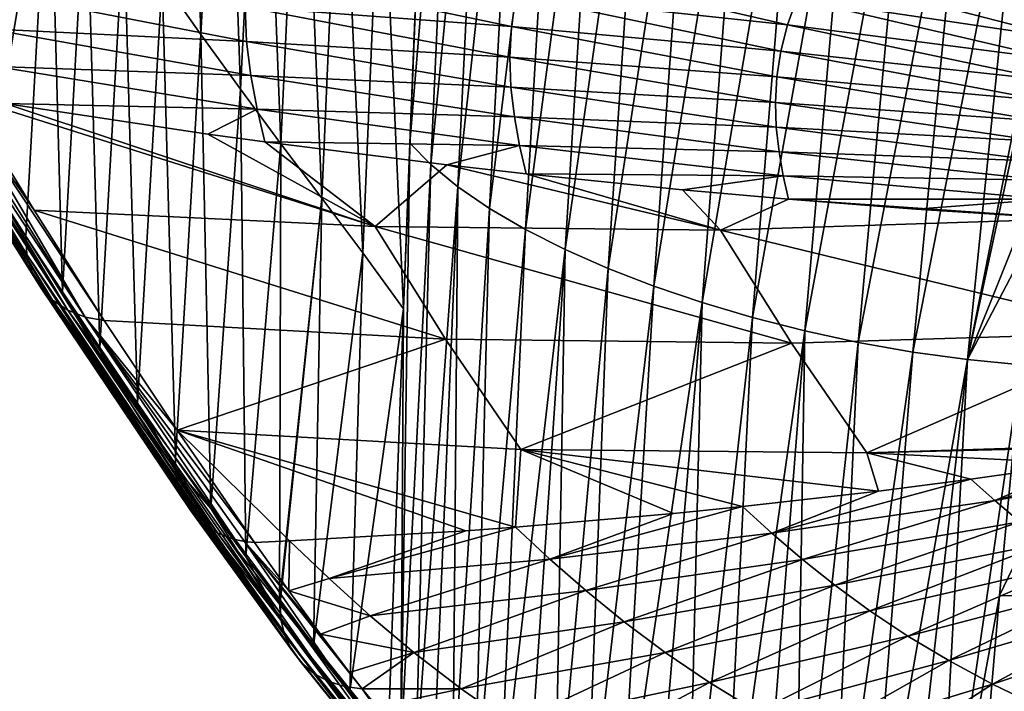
# Model space of a CAD drawing. Header units: metres. Extents: x -109 to 109, y -78 to 121.
# Tile 921 of 1056: x 58 to 67, y -61 to -55. Entities that reach past the tile are written whole.
import ezdxf

# ---------------------------------------------------------------- set-up
doc = ezdxf.new("R2010")
doc.units = ezdxf.units.M
doc.layers.add('solid_508554_SW0001', color=7, linetype='CONTINUOUS')

msp = doc.modelspace()

# ---------------------------------------------------------------- linework, layer by layer
at = {"layer": 'solid_508554_SW0001'}
for points in [[(59.528801, -50.892094, 19.294382), (59.66251, -55.248253, 20.41382), (59.311436, -54.753025, 21.286322)], [(59.528801, -50.892094, 19.294382), (59.868717, -51.366802, 18.457659), (59.66251, -55.248253, 20.41382)], [(61.984894, -50.98494, 12.606918), (61.739307, -56.423756, 14.995989), (61.548157, -56.229961, 15.40185)], [(61.613354, -54.594505, 14.677024), (61.984894, -50.98494, 12.606918), (61.548157, -56.229961, 15.40185)], [(62.247311, -51.197426, 12.1996), (61.739307, -56.423756, 14.995989), (61.984894, -50.98494, 12.606918)], [(62.247311, -51.197426, 12.1996), (61.980801, -56.623772, 14.604291), (61.739307, -56.423756, 14.995989)], [(62.556156, -51.405746, 11.806944), (61.980801, -56.623772, 14.604291), (62.247311, -51.197426, 12.1996)], [(59.868717, -51.366802, 18.457659), (60.019714, -55.742249, 19.543987), (59.66251, -55.248253, 20.41382)], [(59.868717, -51.366802, 18.457659), (60.215118, -51.840736, 17.623856), (60.019714, -55.742249, 19.543987)], [(62.556156, -51.405746, 11.806944), (62.267197, -56.819897, 14.227931), (61.980801, -56.623772, 14.604291)], [(62.904221, -51.606937, 11.433963), (62.267197, -56.819897, 14.227931), (62.556156, -51.405746, 11.806944)], [(62.904221, -51.606937, 11.433963), (62.591919, -57.009392, 13.871512), (62.267197, -56.819897, 14.227931)], [(63.286022, -51.798927, 11.084164), (62.591919, -57.009392, 13.871512), (62.904221, -51.606937, 11.433963)], [(63.286022, -51.798927, 11.084164), (62.949795, -57.190323, 13.538275), (62.591919, -57.009392, 13.871512)], [(63.69788, -51.98053, 10.759521), (62.949795, -57.190323, 13.538275), (63.286022, -51.798927, 11.084164)], [(60.215118, -51.840736, 17.623856), (60.383202, -56.235638, 18.676716), (60.019714, -55.742249, 19.543987)], [(60.215118, -51.840736, 17.623856), (60.568001, -52.315742, 16.793575), (60.383202, -56.235638, 18.676716)], [(63.69788, -51.98053, 10.759521), (63.337162, -57.361572, 13.230071), (62.949795, -57.190323, 13.538275)], [(64.136208, -52.150612, 10.461946), (63.337162, -57.361572, 13.230071), (63.69788, -51.98053, 10.759521)], [(64.136208, -52.150612, 10.461946), (63.750423, -57.52206, 12.948695), (63.337162, -57.361572, 13.230071)], [(64.597481, -52.307987, 10.193419), (63.750423, -57.52206, 12.948695), (64.136208, -52.150612, 10.461946)], [(60.568001, -52.315742, 16.793575), (60.752552, -56.728733, 17.810797), (60.383202, -56.235638, 18.676716)], [(60.568001, -52.315742, 16.793575), (60.926876, -52.793606, 15.966633), (60.752552, -56.728733, 17.810797)], [(64.597481, -52.307987, 10.193419), (64.186081, -57.670654, 12.696036), (63.750423, -57.52206, 12.948695)], [(65.078453, -52.451294, 9.956221), (64.186081, -57.670654, 12.696036), (64.597481, -52.307987, 10.193419)], [(65.078453, -52.451294, 9.956221), (64.640984, -57.805981, 12.474371), (64.186081, -57.670654, 12.696036)], [(65.575928, -52.579128, 9.752702), (64.640984, -57.805981, 12.474371), (65.078453, -52.451294, 9.956221)], [(65.575928, -52.579128, 9.752702), (65.112083, -57.926617, 12.286071), (64.640984, -57.805981, 12.474371)], [(66.086639, -52.69006, 9.58526), (65.112083, -57.926617, 12.286071), (65.575928, -52.579128, 9.752702)], [(66.086639, -52.69006, 9.58526), (65.596222, -58.03112, 12.133547), (65.112083, -57.926617, 12.286071)], [(66.605026, -52.782047, 9.457336), (65.596222, -58.03112, 12.133547), (66.086639, -52.69006, 9.58526)], [(57.75127, -56.554394, 26.929127), (57.969757, -52.742214, 24.791168), (58.295555, -53.250542, 23.914122)], [(66.605026, -52.782047, 9.457336), (66.088242, -58.117554, 12.020045), (65.596222, -58.03112, 12.133547)], [(67.123322, -52.852509, 9.373335), (66.088242, -58.117554, 12.020045), (66.605026, -52.782047, 9.457336)], [(60.926876, -52.793606, 15.966633), (61.124249, -57.221619, 16.943205), (60.752552, -56.728733, 17.810797)], [(60.926876, -52.793606, 15.966633), (61.288742, -53.275318, 15.140817), (61.124249, -57.221619, 16.943205)], [(67.123322, -52.852509, 9.373335), (66.581001, -58.183563, 11.949572), (66.088242, -58.117554, 12.020045)], [(67.633415, -52.905659, 9.340175), (66.581001, -58.183563, 11.949572), (67.123322, -52.852509, 9.373335)], [(67.537445, -53.751884, 9.746735), (66.581001, -58.183563, 11.949572), (67.633415, -52.905659, 9.340175)], [(58.082516, -57.069267, 26.038977), (57.75127, -56.554394, 26.929127), (58.295555, -53.250542, 23.914122)], [(58.412945, -57.572723, 25.165329), (58.082516, -57.069267, 26.038977), (58.295555, -53.250542, 23.914122)], [(58.412945, -57.572723, 25.165329), (58.295555, -53.250542, 23.914122), (58.627857, -53.754887, 23.037176)], [(61.288742, -53.275318, 15.140817), (61.490681, -57.725182, 16.074001), (61.124249, -57.221619, 16.943205)], [(61.288742, -53.275318, 15.140817), (61.647335, -53.765537, 14.313726), (61.490681, -57.725182, 16.074001)], [(58.749496, -58.076321, 24.289574), (58.412945, -57.572723, 25.165329), (58.627857, -53.754887, 23.037176)], [(58.749496, -58.076321, 24.289574), (58.627857, -53.754887, 23.037176), (58.966526, -54.255527, 22.160982)], [(61.647335, -53.765537, 14.313726), (61.548157, -56.229961, 15.40185), (61.490681, -57.725182, 16.074001)], [(61.613354, -54.594505, 14.677024), (61.548157, -56.229961, 15.40185), (61.647335, -53.765537, 14.313726)], [(67.236565, -56.547367, 11.102033), (66.581001, -58.183563, 11.949572), (67.537445, -53.751884, 9.746735)], [(59.089516, -58.577141, 23.418642), (58.749496, -58.076321, 24.289574), (58.966526, -54.255527, 22.160982)], [(59.089516, -58.577141, 23.418642), (58.966526, -54.255527, 22.160982), (59.311436, -54.753025, 21.286322)], [(64.955864, -55.162384, 34.41481), (62.57943, -54.610668, 34.61084), (62.506844, -54.895973, 34.111736)], [(64.955864, -55.162384, 34.41481), (65.04216, -54.925014, 34.826435), (62.57943, -54.610668, 34.61084)], [(62.464462, -55.177876, 33.616798), (60.076645, -54.676552, 33.608295), (60.061512, -54.998436, 33.030823)], [(62.464462, -55.177876, 33.616798), (62.506844, -54.895973, 34.111736), (60.076645, -54.676552, 33.608295)], [(67.495178, -55.290955, 34.834782), (65.154793, -54.688126, 35.236984), (65.04216, -54.925014, 34.826435)], [(67.495178, -55.290955, 34.834782), (67.603943, -55.106758, 35.153664), (65.154793, -54.688126, 35.236984)], [(59.432911, -59.075485, 22.55233), (59.089516, -58.577141, 23.418642), (59.311436, -54.753025, 21.286322)], [(59.432911, -59.075485, 22.55233), (59.311436, -54.753025, 21.286322), (59.66251, -55.248253, 20.41382)], [(60.07555, -55.313454, 32.461437), (57.70005, -54.853157, 32.246647), (57.746788, -55.199196, 31.597094)], [(60.07555, -55.313454, 32.461437), (60.061512, -54.998436, 33.030823), (57.70005, -54.853157, 32.246647)], [(64.895523, -55.398613, 34.004761), (62.506844, -54.895973, 34.111736), (62.464462, -55.177876, 33.616798)], [(64.895523, -55.398613, 34.004761), (64.955864, -55.162384, 34.41481), (62.506844, -54.895973, 34.111736)], [(62.450371, -55.454895, 33.128376), (60.061512, -54.998436, 33.030823), (60.07555, -55.313454, 32.461437)], [(62.450371, -55.454895, 33.128376), (62.464462, -55.177876, 33.616798), (60.061512, -54.998436, 33.030823)], [(67.406662, -55.477085, 34.512829), (65.04216, -54.925014, 34.826435), (64.955864, -55.162384, 34.41481)], [(67.406662, -55.477085, 34.512829), (67.495178, -55.290955, 34.834782), (65.04216, -54.925014, 34.826435)], [(56.810444, -55.124882, 29.590982), (57.75127, -56.554394, 26.929127), (58.082516, -57.069267, 26.038977)], [(58.091927, -57.234653, 26.138012), (56.810444, -55.124882, 29.590982), (58.082516, -57.069267, 26.038977)], [(58.091927, -57.234653, 26.138012), (56.819561, -55.207928, 29.642227), (56.810444, -55.124882, 29.590982)], [(64.859978, -55.632259, 33.598557), (62.464462, -55.177876, 33.616798), (62.450371, -55.454895, 33.128376)], [(64.859978, -55.632259, 33.598557), (64.895523, -55.398613, 34.004761), (62.464462, -55.177876, 33.616798)], [(67.338737, -55.663719, 34.19022), (64.955864, -55.162384, 34.41481), (64.895523, -55.398613, 34.004761)], [(67.338737, -55.663719, 34.19022), (67.406662, -55.477085, 34.512829), (64.955864, -55.162384, 34.41481)], [(58.091927, -57.234653, 26.138012), (56.837772, -55.288376, 29.695164), (56.819561, -55.207928, 29.642227)], [(60.113934, -55.621231, 31.90069), (57.746788, -55.199196, 31.597094), (57.814125, -55.537613, 30.955645)], [(60.113934, -55.621231, 31.90069), (60.07555, -55.313454, 32.461437), (57.746788, -55.199196, 31.597094)], [(59.752811, -59.529842, 21.755096), (59.432911, -59.075485, 22.55233), (59.66251, -55.248253, 20.41382)], [(59.752811, -59.529842, 21.755096), (59.66251, -55.248253, 20.41382), (60.019714, -55.742249, 19.543987)], [(58.136715, -57.390362, 26.244715), (56.864902, -55.365452, 29.749283), (56.837772, -55.288376, 29.695164)], [(58.136715, -57.390362, 26.244715), (56.837772, -55.288376, 29.695164), (58.091927, -57.234653, 26.138012)], [(58.136715, -57.390362, 26.244715), (56.900684, -55.438419, 29.804064), (56.864902, -55.365452, 29.749283)], [(62.460983, -55.726372, 32.647305), (60.07555, -55.313454, 32.461437), (60.113934, -55.621231, 31.90069)], [(62.460983, -55.726372, 32.647305), (62.450371, -55.454895, 33.128376), (60.07555, -55.313454, 32.461437)], [(58.215218, -57.529652, 26.354588), (56.944782, -55.506577, 29.85898), (56.900684, -55.438419, 29.804064)], [(58.215218, -57.529652, 26.354588), (56.900684, -55.438419, 29.804064), (58.136715, -57.390362, 26.244715)], [(64.847664, -55.862068, 33.198132), (62.450371, -55.454895, 33.128376), (62.460983, -55.726372, 32.647305)], [(64.847664, -55.862068, 33.198132), (64.859978, -55.632259, 33.598557), (62.450371, -55.454895, 33.128376)], [(67.291138, -55.84956, 33.869068), (64.895523, -55.398613, 34.004761), (64.859978, -55.632259, 33.598557)], [(67.291138, -55.84956, 33.869068), (67.338737, -55.663719, 34.19022), (64.895523, -55.398613, 34.004761)], [(58.215218, -57.529652, 26.354588), (56.996769, -55.569267, 29.913506), (56.944782, -55.506577, 29.85898)], [(60.170132, -55.922558, 31.347118), (57.814125, -55.537613, 30.955645), (57.895638, -55.872131, 30.319508)], [(60.170132, -55.922558, 31.347118), (60.113934, -55.621231, 31.90069), (57.814125, -55.537613, 30.955645)], [(58.324482, -57.647278, 26.463495), (57.056145, -55.625893, 29.967115), (56.996769, -55.569267, 29.913506)], [(58.324482, -57.647278, 26.463495), (56.996769, -55.569267, 29.913506), (58.215218, -57.529652, 26.354588)], [(58.324482, -57.647278, 26.463495), (57.122341, -55.675903, 30.019297), (57.056145, -55.625893, 29.967115)], [(62.492218, -55.991894, 32.173965), (60.113934, -55.621231, 31.90069), (60.170132, -55.922558, 31.347118)], [(62.492218, -55.991894, 32.173965), (62.460983, -55.726372, 32.647305), (60.113934, -55.621231, 31.90069)], [(67.262947, -56.033474, 33.55117), (64.859978, -55.632259, 33.598557), (64.847664, -55.862068, 33.198132)], [(67.262947, -56.033474, 33.55117), (67.291138, -55.84956, 33.869068), (64.859978, -55.632259, 33.598557)], [(58.460396, -57.738819, 26.567341), (57.194721, -55.718819, 30.069548), (57.122341, -55.675903, 30.019297)], [(58.460396, -57.738819, 26.567341), (57.122341, -55.675903, 30.019297), (58.324482, -57.647278, 26.463495)], [(58.460396, -57.738819, 26.567341), (57.272587, -55.75423, 30.117384), (57.194721, -55.718819, 30.069548)], [(58.617847, -57.800823, 26.662214), (57.355194, -55.781799, 30.162346), (57.272587, -55.75423, 30.117384)], [(58.617847, -57.800823, 26.662214), (57.272587, -55.75423, 30.117384), (58.460396, -57.738819, 26.567341)], [(58.617847, -57.800823, 26.662214), (57.441746, -55.801258, 30.204004), (57.355194, -55.781799, 30.162346)], [(57.441746, -55.801258, 30.204004), (58.790741, -57.830914, 26.744558), (58.156788, -56.835423, 28.46966)], [(58.617847, -57.800823, 26.662214), (58.790741, -57.830914, 26.744558), (57.441746, -55.801258, 30.204004)], [(57.441746, -55.801258, 30.204004), (58.156788, -56.835423, 28.46966), (57.53133, -55.812801, 30.242105)], [(60.067196, -59.96542, 20.979565), (59.752811, -59.529842, 21.755096), (60.019714, -55.742249, 19.543987)], [(60.067196, -59.96542, 20.979565), (60.019714, -55.742249, 19.543987), (60.383202, -56.235638, 18.676716)], [(64.855652, -56.087456, 32.804146), (62.460983, -55.726372, 32.647305), (62.492218, -55.991894, 32.173965)], [(64.855652, -56.087456, 32.804146), (64.847664, -55.862068, 33.198132), (62.460983, -55.726372, 32.647305)], [(57.53133, -55.812801, 30.242105), (58.156788, -56.835423, 28.46966), (61.236279, -56.984169, 29.745918)], [(57.895638, -55.872131, 30.319508), (57.53133, -55.812801, 30.242105), (61.236279, -56.984169, 29.745918)], [(59.725193, -56.148502, 30.695843), (57.895638, -55.872131, 30.319508), (61.236279, -56.984169, 29.745918)], [(60.170132, -55.922558, 31.347118), (57.895638, -55.872131, 30.319508), (59.725193, -56.148502, 30.695843)], [(67.252953, -56.214451, 33.238056), (64.847664, -55.862068, 33.198132), (64.855652, -56.087456, 32.804146)], [(67.252953, -56.214451, 33.238056), (67.262947, -56.033474, 33.55117), (64.847664, -55.862068, 33.198132)], [(60.170132, -55.922558, 31.347118), (59.725193, -56.148502, 30.695843), (60.240463, -56.219799, 30.798063)], [(62.538544, -56.252029, 31.706997), (60.170132, -55.922558, 31.347118), (60.240463, -56.219799, 30.798063)], [(62.538544, -56.252029, 31.706997), (62.492218, -55.991894, 32.173965), (60.170132, -55.922558, 31.347118)], [(64.880577, -56.308048, 32.41687), (62.492218, -55.991894, 32.173965), (62.538544, -56.252029, 31.706997)], [(64.880577, -56.308048, 32.41687), (64.855652, -56.087456, 32.804146), (62.492218, -55.991894, 32.173965)], [(60.240463, -56.219799, 30.798063), (59.725193, -56.148502, 30.695843), (61.236279, -56.984169, 29.745918)], [(67.258865, -56.392036, 32.930229), (64.855652, -56.087456, 32.804146), (64.880577, -56.308048, 32.41687)], [(67.258865, -56.392036, 32.930229), (67.252953, -56.214451, 33.238056), (64.855652, -56.087456, 32.804146)], [(60.371014, -60.371376, 20.235334), (60.067196, -59.96542, 20.979565), (60.383202, -56.235638, 18.676716)], [(61.881985, -56.427628, 31.112482), (60.240463, -56.219799, 30.798063), (61.236279, -56.984169, 29.745918)], [(62.538544, -56.252029, 31.706997), (60.240463, -56.219799, 30.798063), (61.881985, -56.427628, 31.112482)], [(60.371014, -60.371376, 20.235334), (60.383202, -56.235638, 18.676716), (60.752552, -56.728733, 17.810797)], [(61.46669, -61.718193, 17.600342), (61.548157, -56.229961, 15.40185), (61.739307, -56.423756, 14.995989)], [(61.46669, -61.718193, 17.600342), (61.490681, -57.725182, 16.074001), (61.548157, -56.229961, 15.40185)], [(62.538544, -56.252029, 31.706997), (61.881985, -56.427628, 31.112482), (62.597149, -56.508915, 31.244133)], [(64.917892, -56.524288, 32.035107), (62.538544, -56.252029, 31.706997), (62.597149, -56.508915, 31.244133)], [(64.917892, -56.524288, 32.035107), (64.880577, -56.308048, 32.41687), (62.538544, -56.252029, 31.706997)], [(67.278038, -56.565937, 32.627895), (64.880577, -56.308048, 32.41687), (64.917892, -56.524288, 32.035107)], [(67.278038, -56.565937, 32.627895), (67.258865, -56.392036, 32.930229), (64.880577, -56.308048, 32.41687)], [(61.881985, -56.427628, 31.112482), (61.236279, -56.984169, 29.745918), (64.353447, -57.014809, 30.933123)], [(61.602177, -61.844822, 17.346882), (61.46669, -61.718193, 17.600342), (61.739307, -56.423756, 14.995989)], [(61.602177, -61.844822, 17.346882), (61.739307, -56.423756, 14.995989), (61.980801, -56.623772, 14.604291)], [(62.597149, -56.508915, 31.244133), (61.881985, -56.427628, 31.112482), (64.353447, -57.014809, 30.933123)], [(64.009422, -56.652847, 31.494526), (62.597149, -56.508915, 31.244133), (64.353447, -57.014809, 30.933123)], [(64.917892, -56.524288, 32.035107), (62.597149, -56.508915, 31.244133), (64.009422, -56.652847, 31.494526)], [(64.917892, -56.524288, 32.035107), (64.009422, -56.652847, 31.494526), (64.965065, -56.737705, 31.656725)], [(67.306915, -56.736507, 32.33007), (64.917892, -56.524288, 32.035107), (64.965065, -56.737705, 31.656725)], [(67.306915, -56.736507, 32.33007), (67.278038, -56.565937, 32.627895), (64.917892, -56.524288, 32.035107)], [(67.236565, -56.547367, 11.102033), (67.186943, -57.031998, 11.338902), (66.581001, -58.183563, 11.949572)], [(61.758537, -61.972046, 17.095314), (61.602177, -61.844822, 17.346882), (61.980801, -56.623772, 14.604291)], [(61.93626, -62.099598, 16.846537), (61.758537, -61.972046, 17.095314), (61.980801, -56.623772, 14.604291)], [(61.93626, -62.099598, 16.846537), (61.980801, -56.623772, 14.604291), (62.267197, -56.819897, 14.227931)], [(64.965065, -56.737705, 31.656725), (64.009422, -56.652847, 31.494526), (64.353447, -57.014809, 30.933123)], [(60.37801, -60.380543, 20.218243), (60.371014, -60.371376, 20.235334), (60.752552, -56.728733, 17.810797)], [(60.679485, -60.768925, 19.484158), (60.37801, -60.380543, 20.218243), (60.752552, -56.728733, 17.810797)], [(60.679485, -60.768925, 19.484158), (60.752552, -56.728733, 17.810797), (61.124249, -57.221619, 16.943205)], [(64.965065, -56.737705, 31.656725), (64.353447, -57.014809, 30.933123), (67.513924, -56.914413, 32.06068)], [(67.306915, -56.736507, 32.33007), (64.965065, -56.737705, 31.656725), (66.115807, -56.826427, 31.844265)], [(67.342682, -56.904804, 32.034847), (64.965065, -56.737705, 31.656725), (67.513924, -56.914413, 32.06068)], [(67.342682, -56.904804, 32.034847), (66.115807, -56.826427, 31.844265), (64.965065, -56.737705, 31.656725)], [(67.306915, -56.736507, 32.33007), (66.115807, -56.826427, 31.844265), (67.342682, -56.904804, 32.034847)], [(58.156788, -56.835423, 28.46966), (58.790741, -57.830914, 26.744558), (61.871376, -57.999542, 27.998138)], [(61.236279, -56.984169, 29.745918), (58.156788, -56.835423, 28.46966), (61.871376, -57.999542, 27.998138)], [(62.135384, -62.226944, 16.601925), (61.93626, -62.099598, 16.846537), (62.267197, -56.819897, 14.227931)], [(62.135384, -62.226944, 16.601925), (62.267197, -56.819897, 14.227931), (62.591919, -57.009392, 13.871512)], [(67.513924, -56.914413, 32.06068), (64.353447, -57.014809, 30.933123), (68.154869, -57.939186, 30.321795)], [(61.236279, -56.984169, 29.745918), (61.871376, -57.999542, 27.998138), (64.992737, -58.035618, 29.190569)], [(64.353447, -57.014809, 30.933123), (61.236279, -56.984169, 29.745918), (64.992737, -58.035618, 29.190569)], [(62.355598, -62.353291, 16.363207), (62.135384, -62.226944, 16.601925), (62.591919, -57.009392, 13.871512)], [(62.355598, -62.353291, 16.363207), (62.591919, -57.009392, 13.871512), (62.949795, -57.190323, 13.538275)], [(64.353447, -57.014809, 30.933123), (64.992737, -58.035618, 29.190569), (68.154869, -57.939186, 30.321795)], [(67.186943, -57.031998, 11.338902), (67.067352, -58.231884, 11.927796), (66.581001, -58.183563, 11.949572)], [(68.449371, -57.03764, 11.283317), (66.870911, -60.314251, 12.958045), (67.067352, -58.231884, 11.927796)], [(68.449371, -57.03764, 11.283317), (68.167297, -60.330124, 12.913543), (66.870911, -60.314251, 12.958045)], [(59.432529, -59.16053, 22.601084), (58.082516, -57.069267, 26.038977), (58.412945, -57.572723, 25.165329)], [(59.441593, -59.243519, 22.652512), (58.091927, -57.234653, 26.138012), (58.082516, -57.069267, 26.038977)], [(59.432529, -59.16053, 22.601084), (59.441593, -59.243519, 22.652512), (58.082516, -57.069267, 26.038977)], [(61.008106, -61.178852, 18.687349), (60.679485, -60.768925, 19.484158), (61.124249, -57.221619, 16.943205)], [(61.008106, -61.178852, 18.687349), (61.124249, -57.221619, 16.943205), (61.490681, -57.725182, 16.074001)], [(62.596291, -62.477715, 16.132162), (62.355598, -62.353291, 16.363207), (62.949795, -57.190323, 13.538275)], [(62.856903, -62.599422, 15.910241), (62.596291, -62.477715, 16.132162), (62.949795, -57.190323, 13.538275)], [(62.856903, -62.599422, 15.910241), (62.949795, -57.190323, 13.538275), (63.337162, -57.361572, 13.230071)], [(59.486492, -59.400406, 22.760826), (58.136715, -57.390362, 26.244715), (58.091927, -57.234653, 26.138012)], [(59.459637, -59.323734, 22.705931), (59.486492, -59.400406, 22.760826), (58.091927, -57.234653, 26.138012)], [(59.441593, -59.243519, 22.652512), (59.459637, -59.323734, 22.705931), (58.091927, -57.234653, 26.138012)], [(59.565517, -59.540226, 22.872938), (58.215218, -57.529652, 26.354588), (58.136715, -57.390362, 26.244715)], [(59.5219, -59.472801, 22.816675), (59.565517, -59.540226, 22.872938), (58.136715, -57.390362, 26.244715)], [(59.486492, -59.400406, 22.760826), (59.5219, -59.472801, 22.816675), (58.136715, -57.390362, 26.244715)], [(63.136555, -62.717525, 15.699005), (62.856903, -62.599422, 15.910241), (63.337162, -57.361572, 13.230071)], [(63.136555, -62.717525, 15.699005), (63.337162, -57.361572, 13.230071), (63.750423, -57.52206, 12.948695)], [(59.67564, -59.657608, 22.984547), (58.324482, -57.647278, 26.463495), (58.215218, -57.529652, 26.354588)], [(59.616932, -59.602024, 22.929075), (59.67564, -59.657608, 22.984547), (58.215218, -57.529652, 26.354588)], [(59.565517, -59.540226, 22.872938), (59.616932, -59.602024, 22.929075), (58.215218, -57.529652, 26.354588)], [(59.432529, -59.16053, 22.601084), (58.412945, -57.572723, 25.165329), (58.749496, -58.076321, 24.289574)], [(63.432301, -62.830467, 15.501184), (63.136555, -62.717525, 15.699005), (63.750423, -57.52206, 12.948695)], [(63.432301, -62.830467, 15.501184), (63.750423, -57.52206, 12.948695), (64.186081, -57.670654, 12.696036)], [(59.812637, -59.748058, 23.091379), (58.460396, -57.738819, 26.567341), (58.324482, -57.647278, 26.463495)], [(59.741089, -59.706444, 23.038822), (59.812637, -59.748058, 23.091379), (58.324482, -57.647278, 26.463495)], [(59.67564, -59.657608, 22.984547), (59.741089, -59.706444, 23.038822), (58.324482, -57.647278, 26.463495)], [(63.740276, -62.936691, 15.319422), (63.432301, -62.830467, 15.501184), (64.186081, -57.670654, 12.696036)], [(64.056564, -63.034962, 15.155928), (63.740276, -62.936691, 15.319422), (64.186081, -57.670654, 12.696036)], [(64.056564, -63.034962, 15.155928), (64.186081, -57.670654, 12.696036), (64.640984, -57.805981, 12.474371)], [(59.97126, -59.808109, 23.189339), (58.617847, -57.800823, 26.662214), (58.460396, -57.738819, 26.567341)], [(59.88961, -59.782055, 23.141712), (59.97126, -59.808109, 23.189339), (58.460396, -57.738819, 26.567341)], [(59.812637, -59.748058, 23.091379), (59.88961, -59.782055, 23.141712), (58.460396, -57.738819, 26.567341)], [(61.008106, -61.178852, 18.687349), (61.490681, -57.725182, 16.074001), (61.351486, -61.592293, 17.855013)], [(61.46669, -61.718193, 17.600342), (61.351486, -61.592293, 17.855013), (61.490681, -57.725182, 16.074001)], [(58.617847, -57.800823, 26.662214), (60.145405, -59.83543, 23.274715), (59.446838, -58.820656, 25.031147)], [(60.056801, -59.825966, 23.233801), (60.145405, -59.83543, 23.274715), (58.617847, -57.800823, 26.662214)], [(58.617847, -57.800823, 26.662214), (59.446838, -58.820656, 25.031147), (58.790741, -57.830914, 26.744558)], [(59.97126, -59.808109, 23.189339), (60.056801, -59.825966, 23.233801), (58.617847, -57.800823, 26.662214)], [(61.871376, -57.999542, 27.998138), (58.790741, -57.830914, 26.744558), (59.446838, -58.820656, 25.031147)], [(64.377586, -63.124439, 15.012102), (64.056564, -63.034962, 15.155928), (64.640984, -57.805981, 12.474371)], [(64.377586, -63.124439, 15.012102), (64.640984, -57.805981, 12.474371), (65.112083, -57.926617, 12.286071)], [(64.701012, -63.20488, 14.888324), (64.377586, -63.124439, 15.012102), (65.112083, -57.926617, 12.286071)], [(65.024849, -63.276203, 14.784618), (64.701012, -63.20488, 14.888324), (65.112083, -57.926617, 12.286071)], [(68.154869, -57.939186, 30.321795), (64.992737, -58.035618, 29.190569), (65.674179, -59.028049, 27.450541)], [(65.024849, -63.276203, 14.784618), (65.112083, -57.926617, 12.286071), (65.596222, -58.03112, 12.133547)], [(68.154869, -57.939186, 30.321795), (65.674179, -59.028049, 27.450541), (68.840935, -58.926636, 28.580347)], [(61.871376, -57.999542, 27.998138), (59.446838, -58.820656, 25.031147), (62.550728, -58.997719, 26.261158)], [(64.992737, -58.035618, 29.190569), (61.871376, -57.999542, 27.998138), (62.550728, -58.997719, 26.261158)], [(65.347557, -63.338509, 14.700705), (65.024849, -63.276203, 14.784618), (65.596222, -58.03112, 12.133547)], [(65.347557, -63.338509, 14.700705), (65.596222, -58.03112, 12.133547), (66.088242, -58.117554, 12.020045)], [(59.432529, -59.16053, 22.601084), (58.749496, -58.076321, 24.289574), (59.089516, -58.577141, 23.418642)], [(64.992737, -58.035618, 29.190569), (62.550728, -58.997719, 26.261158), (65.674179, -59.028049, 27.450541)], [(65.667694, -63.39185, 14.636173), (65.347557, -63.338509, 14.700705), (66.088242, -58.117554, 12.020045)], [(65.667694, -63.39185, 14.636173), (66.088242, -58.117554, 12.020045), (66.581001, -58.183563, 11.949572)], [(65.983818, -63.436207, 14.590593), (65.667694, -63.39185, 14.636173), (66.581001, -58.183563, 11.949572)], [(66.294395, -63.471642, 14.563348), (65.983818, -63.436207, 14.590593), (66.581001, -58.183563, 11.949572)], [(66.294395, -63.471642, 14.563348), (66.581001, -58.183563, 11.949572), (67.067352, -58.231884, 11.927796)], [(66.294395, -63.471642, 14.563348), (67.067352, -58.231884, 11.927796), (66.870911, -60.314251, 12.958045)], [(59.432529, -59.16053, 22.601084), (59.089516, -58.577141, 23.418642), (59.432911, -59.075485, 22.55233)], [(60.46328, -59.821438, 23.479782), (59.446838, -58.820656, 25.031147), (60.145405, -59.83543, 23.274715)], [(62.502285, -59.697533, 24.775326), (62.550728, -58.997719, 26.261158), (59.446838, -58.820656, 25.031147)], [(62.052597, -59.729977, 24.492563), (62.502285, -59.697533, 24.775326), (59.446838, -58.820656, 25.031147)], [(60.46328, -59.821438, 23.479782), (62.052597, -59.729977, 24.492563), (59.446838, -58.820656, 25.031147)], [(62.502285, -59.697533, 24.775326), (63.927578, -59.575363, 25.660479), (62.550728, -58.997719, 26.261158)], [(65.777054, -59.372746, 26.783573), (65.674179, -59.028049, 27.450541), (62.550728, -58.997719, 26.261158)], [(64.551559, -59.512589, 26.042616), (65.777054, -59.372746, 26.783573), (62.550728, -58.997719, 26.261158)], [(63.927578, -59.575363, 25.660479), (64.551559, -59.512589, 26.042616), (62.550728, -58.997719, 26.261158)], [(68.67807, -58.953823, 28.486845), (68.840935, -58.926636, 28.580347), (65.674179, -59.028049, 27.450541)], [(67.608215, -59.122726, 27.867014), (68.67807, -58.953823, 28.486845), (65.674179, -59.028049, 27.450541)], [(66.82769, -59.458332, 26.954222), (68.67807, -58.953823, 28.486845), (67.608215, -59.122726, 27.867014)], [(68.848778, -59.103329, 28.231615), (68.67807, -58.953823, 28.486845), (66.82769, -59.458332, 26.954222)], [(59.432529, -59.16053, 22.601084), (59.432911, -59.075485, 22.55233), (59.752811, -59.529842, 21.755096)], [(66.610611, -59.265045, 27.280291), (67.608215, -59.122726, 27.867014), (65.674179, -59.028049, 27.450541)], [(65.777054, -59.372746, 26.783573), (66.610611, -59.265045, 27.280291), (65.674179, -59.028049, 27.450541)], [(60.384747, -60.533321, 20.303419), (59.432529, -59.16053, 22.601084), (59.752811, -59.529842, 21.755096)], [(60.384747, -60.533321, 20.303419), (59.441593, -59.243519, 22.652512), (59.432529, -59.16053, 22.601084)], [(66.82769, -59.458332, 26.954222), (67.608215, -59.122726, 27.867014), (66.610611, -59.265045, 27.280291)], [(68.848778, -59.103329, 28.231615), (66.82769, -59.458332, 26.954222), (67.055305, -59.649834, 26.629755)], [(60.419945, -60.677525, 20.395878), (59.459637, -59.323734, 22.705931), (59.441593, -59.243519, 22.652512)], [(60.419945, -60.677525, 20.395878), (59.441593, -59.243519, 22.652512), (60.384747, -60.533321, 20.303419)], [(64.815193, -59.751621, 25.646511), (66.610611, -59.265045, 27.280291), (65.777054, -59.372746, 26.783573)], [(66.82769, -59.458332, 26.954222), (66.610611, -59.265045, 27.280291), (64.815193, -59.751621, 25.646511)], [(60.419945, -60.677525, 20.395878), (59.486492, -59.400406, 22.760826), (59.459637, -59.323734, 22.705931)], [(60.482605, -60.808983, 20.492701), (59.5219, -59.472801, 22.816675), (59.486492, -59.400406, 22.760826)], [(60.482605, -60.808983, 20.492701), (59.486492, -59.400406, 22.760826), (60.419945, -60.677525, 20.395878)], [(64.815193, -59.751621, 25.646511), (65.777054, -59.372746, 26.783573), (64.551559, -59.512589, 26.042616)], [(60.482605, -60.808983, 20.492701), (59.565517, -59.540226, 22.872938), (59.5219, -59.472801, 22.816675)], [(60.570797, -60.923676, 20.590927), (59.616932, -59.602024, 22.929075), (59.565517, -59.540226, 22.872938)], [(60.570797, -60.923676, 20.590927), (59.565517, -59.540226, 22.872938), (60.482605, -60.808983, 20.492701)], [(60.384747, -60.533321, 20.303419), (59.752811, -59.529842, 21.755096), (60.067196, -59.96542, 20.979565)], [(62.81218, -59.985435, 24.310862), (64.551559, -59.512589, 26.042616), (63.927578, -59.575363, 25.660479)], [(64.815193, -59.751621, 25.646511), (64.551559, -59.512589, 26.042616), (62.81218, -59.985435, 24.310862)], [(66.82769, -59.458332, 26.954222), (64.815193, -59.751621, 25.646511), (65.091805, -59.988476, 25.252651)], [(67.055305, -59.649834, 26.629755), (66.82769, -59.458332, 26.954222), (65.091805, -59.988476, 25.252651)], [(60.570797, -60.923676, 20.590927), (59.67564, -59.657608, 22.984547), (59.616932, -59.602024, 22.929075)], [(62.81218, -59.985435, 24.310862), (63.927578, -59.575363, 25.660479), (62.502285, -59.697533, 24.775326)], [(60.681835, -61.018097, 20.687555), (59.741089, -59.706444, 23.038822), (59.67564, -59.657608, 22.984547)], [(60.681835, -61.018097, 20.687555), (59.67564, -59.657608, 22.984547), (60.570797, -60.923676, 20.590927)], [(60.812321, -61.089363, 20.779627), (59.812637, -59.748058, 23.091379), (59.741089, -59.706444, 23.038822)], [(60.812321, -61.089363, 20.779627), (59.741089, -59.706444, 23.038822), (60.681835, -61.018097, 20.687555)], [(60.819431, -60.160435, 22.949335), (62.502285, -59.697533, 24.775326), (62.052597, -59.729977, 24.492563)], [(62.81218, -59.985435, 24.310862), (62.502285, -59.697533, 24.775326), (60.819431, -60.160435, 22.949335)], [(67.055305, -59.649834, 26.629755), (65.091805, -59.988476, 25.252651), (65.385452, -60.222939, 24.859976)], [(67.29702, -59.839622, 26.306215), (67.055305, -59.649834, 26.629755), (65.385452, -60.222939, 24.859976)], [(60.812321, -61.089363, 20.779627), (59.88961, -59.782055, 23.141712), (59.812637, -59.748058, 23.091379)], [(60.95826, -61.135288, 20.864328), (59.97126, -59.808109, 23.189339), (59.88961, -59.782055, 23.141712)], [(60.95826, -61.135288, 20.864328), (59.88961, -59.782055, 23.141712), (60.812321, -61.089363, 20.779627)], [(60.95826, -61.135288, 20.864328), (60.056801, -59.825966, 23.233801), (59.97126, -59.808109, 23.189339)], [(60.819431, -60.160435, 22.949335), (62.052597, -59.729977, 24.492563), (60.46328, -59.821438, 23.479782)], [(64.815193, -59.751621, 25.646511), (62.81218, -59.985435, 24.310862), (63.137012, -60.270485, 23.848787)], [(65.091805, -59.988476, 25.252651), (64.815193, -59.751621, 25.646511), (63.137012, -60.270485, 23.848787)], [(60.056801, -59.825966, 23.233801), (60.45731, -60.27306, 22.513628), (60.145405, -59.83543, 23.274715)], [(60.056801, -59.825966, 23.233801), (61.117477, -61.157375, 20.933659), (61.002987, -61.008999, 21.205072)], [(60.95826, -61.135288, 20.864328), (61.117477, -61.157375, 20.933659), (60.056801, -59.825966, 23.233801)], [(60.056801, -59.825966, 23.233801), (61.002987, -61.008999, 21.205072), (60.74181, -60.662819, 21.827475)], [(60.056801, -59.825966, 23.233801), (60.74181, -60.662819, 21.827475), (60.45731, -60.27306, 22.513628)], [(60.45731, -60.27306, 22.513628), (60.46328, -59.821438, 23.479782), (60.145405, -59.83543, 23.274715)], [(60.819431, -60.160435, 22.949335), (60.46328, -59.821438, 23.479782), (60.45731, -60.27306, 22.513628)], [(67.29702, -59.839622, 26.306215), (65.385452, -60.222939, 24.859976), (65.701462, -60.45414, 24.470375)], [(67.557266, -60.027069, 25.985147), (67.29702, -59.839622, 26.306215), (65.701462, -60.45414, 24.470375)], [(60.384747, -60.533321, 20.303419), (60.067196, -59.96542, 20.979565), (60.371014, -60.371376, 20.235334)], [(62.81218, -59.985435, 24.310862), (60.819431, -60.160435, 22.949335), (61.190907, -60.497292, 22.42116)], [(63.137012, -60.270485, 23.848787), (62.81218, -59.985435, 24.310862), (61.190907, -60.497292, 22.42116)], [(65.091805, -59.988476, 25.252651), (63.137012, -60.270485, 23.848787), (63.481808, -60.552383, 23.388165)], [(65.385452, -60.222939, 24.859976), (65.091805, -59.988476, 25.252651), (63.481808, -60.552383, 23.388165)], [(67.557266, -60.027069, 25.985147), (65.701462, -60.45414, 24.470375), (66.042824, -60.680805, 24.08638)], [(67.838493, -60.211174, 25.668646), (67.557266, -60.027069, 25.985147), (66.042824, -60.680805, 24.08638)], [(61.190907, -60.497292, 22.42116), (60.819431, -60.160435, 22.949335), (60.45731, -60.27306, 22.513628)], [(65.385452, -60.222939, 24.859976), (63.481808, -60.552383, 23.388165), (63.852818, -60.829933, 22.931183)], [(65.701462, -60.45414, 24.470375), (65.385452, -60.222939, 24.859976), (63.852818, -60.829933, 22.931183)], [(67.838493, -60.211174, 25.668646), (66.042824, -60.680805, 24.08638), (66.411819, -60.901588, 23.710634)], [(68.142593, -60.390877, 25.358896), (67.838493, -60.211174, 25.668646), (66.411819, -60.901588, 23.710634)], [(61.190907, -60.497292, 22.42116), (60.45731, -60.27306, 22.513628), (60.74181, -60.662819, 21.827475)], [(63.137012, -60.270485, 23.848787), (61.190907, -60.497292, 22.42116), (61.585415, -60.830269, 21.894608)], [(63.481808, -60.552383, 23.388165), (63.137012, -60.270485, 23.848787), (61.585415, -60.830269, 21.894608)], [(66.294395, -63.471642, 14.563348), (66.870911, -60.314251, 12.958045), (66.598091, -63.498318, 14.553616)], [(68.167297, -60.330124, 12.913543), (66.598091, -63.498318, 14.553616), (66.870911, -60.314251, 12.958045)], [(67.593239, -63.568531, 14.547647), (66.598091, -63.498318, 14.553616), (68.167297, -60.330124, 12.913543)], [(60.384747, -60.533321, 20.303419), (60.371014, -60.371376, 20.235334), (60.37801, -60.380543, 20.218243)], [(60.679485, -60.768925, 19.484158), (61.351486, -61.592293, 17.855013), (60.37801, -60.380543, 20.218243)], [(61.358311, -61.734299, 17.92687), (60.37801, -60.380543, 20.218243), (61.351486, -61.592293, 17.855013)], [(61.358311, -61.734299, 17.92687), (60.384747, -60.533321, 20.303419), (60.37801, -60.380543, 20.218243)], [(68.142593, -60.390877, 25.358896), (66.411819, -60.901588, 23.710634), (66.808365, -61.114899, 23.346106)], [(68.469452, -60.564903, 25.058369), (68.142593, -60.390877, 25.358896), (66.808365, -61.114899, 23.346106)], [(61.585415, -60.830269, 21.894608), (61.190907, -60.497292, 22.42116), (60.74181, -60.662819, 21.827475)], [(65.701462, -60.45414, 24.470375), (63.852818, -60.829933, 22.931183), (64.253563, -61.101482, 22.48078)], [(66.042824, -60.680805, 24.08638), (65.701462, -60.45414, 24.470375), (64.253563, -61.101482, 22.48078)], [(61.394814, -61.887749, 18.016535), (60.419945, -60.677525, 20.395878), (60.384747, -60.533321, 20.303419)], [(61.360744, -61.751087, 17.936037), (61.394814, -61.887749, 18.016535), (60.384747, -60.533321, 20.303419)], [(61.358311, -61.734299, 17.92687), (61.360744, -61.751087, 17.936037), (60.384747, -60.533321, 20.303419)], [(63.481808, -60.552383, 23.388165), (61.585415, -60.830269, 21.894608), (62.010201, -61.157673, 21.372084)], [(63.852818, -60.829933, 22.931183), (63.481808, -60.552383, 23.388165), (62.010201, -61.157673, 21.372084)], [(68.469452, -60.564903, 25.058369), (66.808365, -61.114899, 23.346106), (67.231743, -61.319088, 22.995832)], [(61.460735, -62.027477, 18.111654), (60.482605, -60.808983, 20.492701), (60.419945, -60.677525, 20.395878)], [(61.399563, -61.900951, 18.024914), (61.460735, -62.027477, 18.111654), (60.419945, -60.677525, 20.395878)], [(61.394814, -61.887749, 18.016535), (61.399563, -61.900951, 18.024914), (60.419945, -60.677525, 20.395878)], [(61.585415, -60.830269, 21.894608), (60.74181, -60.662819, 21.827475), (61.002987, -61.008999, 21.205072)], [(66.042824, -60.680805, 24.08638), (64.253563, -61.101482, 22.48078), (64.686745, -61.365314, 22.040024)], [(66.411819, -60.901588, 23.710634), (66.042824, -60.680805, 24.08638), (64.686745, -61.365314, 22.040024)], [(61.008106, -61.178852, 18.687349), (61.351486, -61.592293, 17.855013), (60.679485, -60.768925, 19.484158)], [(61.466713, -62.037117, 18.118805), (60.570797, -60.923676, 20.590927), (60.482605, -60.808983, 20.492701)], [(61.460735, -62.027477, 18.111654), (61.466713, -62.037117, 18.118805), (60.482605, -60.808983, 20.492701)], [(61.585415, -60.830269, 21.894608), (61.002987, -61.008999, 21.205072), (61.117477, -61.157375, 20.933659)], [(62.010201, -61.157673, 21.372084), (61.585415, -60.830269, 21.894608), (61.117477, -61.157375, 20.933659)], [(63.852818, -60.829933, 22.931183), (62.010201, -61.157673, 21.372084), (62.469345, -61.477356, 20.856869)], [(64.253563, -61.101482, 22.48078), (63.852818, -60.829933, 22.931183), (62.469345, -61.477356, 20.856869)], [(61.560055, -62.155243, 18.214714), (60.681835, -61.018097, 20.687555), (60.570797, -60.923676, 20.590927)], [(61.553913, -62.148891, 18.209095), (61.560055, -62.155243, 18.214714), (60.570797, -60.923676, 20.590927)], [(61.466713, -62.037117, 18.118805), (61.553913, -62.148891, 18.209095), (60.570797, -60.923676, 20.590927)], [(66.411819, -60.901588, 23.710634), (64.686745, -61.365314, 22.040024), (65.152306, -61.619473, 21.612352)], [(66.808365, -61.114899, 23.346106), (66.411819, -60.901588, 23.710634), (65.152306, -61.619473, 21.612352)], [(61.676613, -62.251568, 18.309587), (60.812321, -61.089363, 20.779627), (60.681835, -61.018097, 20.687555)], [(61.67128, -62.24799, 18.305651), (61.676613, -62.251568, 18.309587), (60.681835, -61.018097, 20.687555)], [(61.560055, -62.155243, 18.214714), (61.67128, -62.24799, 18.305651), (60.681835, -61.018097, 20.687555)], [(61.812675, -62.323025, 18.4004), (60.95826, -61.135288, 20.864328), (60.812321, -61.089363, 20.779627)], [(61.808968, -62.321518, 18.39814), (61.812675, -62.323025, 18.4004), (60.812321, -61.089363, 20.779627)], [(61.676613, -62.251568, 18.309587), (61.808968, -62.321518, 18.39814), (60.812321, -61.089363, 20.779627)], [(61.963905, -62.367332, 18.484257), (61.117477, -61.157375, 20.933659), (60.95826, -61.135288, 20.864328)], [(61.812675, -62.323025, 18.4004), (61.963905, -62.367332, 18.484257), (60.95826, -61.135288, 20.864328)], [(64.253563, -61.101482, 22.48078), (62.469345, -61.477356, 20.856869), (62.966, -61.78709, 20.352398)], [(64.686745, -61.365314, 22.040024), (64.253563, -61.101482, 22.48078), (62.966, -61.78709, 20.352398)], [(66.808365, -61.114899, 23.346106), (65.152306, -61.619473, 21.612352), (65.649445, -61.86195, 21.201296)], [(67.231743, -61.319088, 22.995832), (66.808365, -61.114899, 23.346106), (65.649445, -61.86195, 21.201296)], [(61.117477, -61.157375, 20.933659), (62.125484, -62.38308, 18.558487), (61.24575, -61.321304, 20.630207)], [(61.963905, -62.367332, 18.484257), (62.125484, -62.38308, 18.558487), (61.117477, -61.157375, 20.933659)], [(62.010201, -61.157673, 21.372084), (61.117477, -61.157375, 20.933659), (61.24575, -61.321304, 20.630207)], [(62.469345, -61.477356, 20.856869), (62.010201, -61.157673, 21.372084), (61.24575, -61.321304, 20.630207)]]:
    msp.add_3dface(points, dxfattribs=at)

doc.saveas('drawing.dxf')
